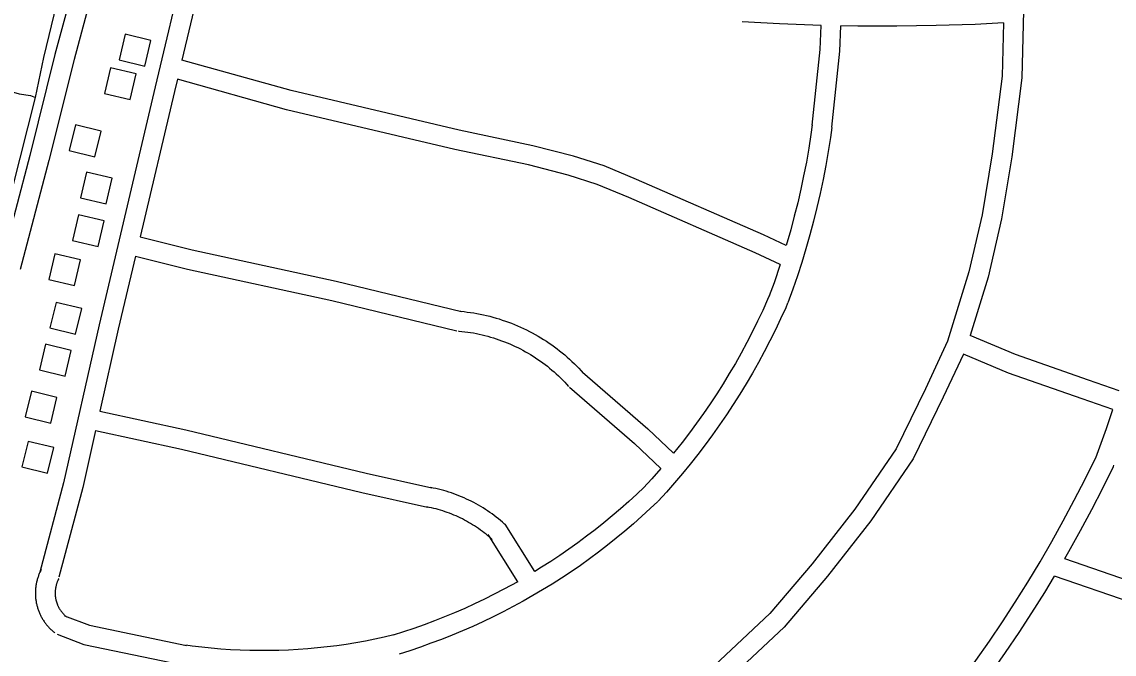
# Model space of a CAD drawing. Extents: x 3540316 to 3578335, y 553172 to 578787.
# Drawn here: x 3546942 to 3548599, y 573840 to 574799 of the extents above; entities that cross this region are included whole.
import ezdxf

# ---------------------------------------------------------------- set-up
doc = ezdxf.new("R2010")
doc.units = 0
for name, color, linetype in [('V-BLDG-OTLN', 7, 'Continuous'), ('V-ROAD-CNTR', 7, 'Continuous'), ('V-TOPO-SHOR', 7, 'Continuous')]:
    doc.layers.add(name, color=color, linetype=linetype)

msp = doc.modelspace()

# ---------------------------------------------------------------- linework, layer by layer
at = {"layer": 'V-BLDG-OTLN'}
for points in [[(3547099, 574780.2), (3547089.6, 574741.3), (3547128.5, 574731.9), (3547137.9, 574770.8)], [(3547076.8, 574729.4), (3547067.4, 574690.5), (3547106.3, 574681.1), (3547115.7, 574719.9)], [(3547023.4, 574642.7), (3547014, 574603.8), (3547052.8, 574594.4), (3547062.3, 574633.3)], [(3547040.5, 574571.1), (3547031.1, 574532.2), (3547070, 574522.8), (3547079.4, 574561.7)], [(3547028.2, 574506.3), (3547018.8, 574467.4), (3547057.7, 574458), (3547067.1, 574496.9)], [(3546992.4, 574447.2), (3546983, 574408.3), (3547021.8, 574398.9), (3547031.3, 574437.8)], [(3546994.1, 574373.4), (3546984.7, 574334.5), (3547023.6, 574325.1), (3547033, 574364)], [(3546978.3, 574309.9), (3546968.9, 574271), (3547007.8, 574261.6), (3547017.2, 574300.5)], [(3546956.6, 574238.5), (3546947.2, 574199.7), (3546986, 574190.2), (3546995.4, 574229.1)], [(3546951.7, 574162.5), (3546942.3, 574123.6), (3546981.2, 574114.2), (3546990.6, 574153)]]:
    msp.add_lwpolyline(points, close=True, dxfattribs=at)
at = {"layer": 'V-ROAD-CNTR'}
for points in [[(3547200.5, 575611.4), (3547171.6, 575490.7), (3547121.6, 575276), (3547102.5, 575187.6), (3547093.5, 575148.1), (3547058.5, 575023.5), (3547047.8, 574984.4), (3547037.8, 574936.7), (3547031.4, 574896.3), (3547023.9, 574866.7), (3546992.2, 574749.4), (3546954.2, 574596.2), (3546910.6, 574430.5)], [(3547229.7, 575604.4), (3547200.8, 575483.8), (3547150.9, 575269.4), (3547131.8, 575181.1), (3547122.6, 575140.6), (3547087.4, 575015.5), (3547077, 574977.4), (3547067.3, 574931.3), (3547060.8, 574890.2), (3547052.9, 574859.1), (3547021.3, 574741.9), (3546983.3, 574588.8), (3546939.8, 574423.4)], [(3547345.2, 575538.5), (3547319.5, 575429.4), (3547234.3, 575079), (3547144.6, 574700.2), (3547059.3, 574339.5), (3547005.5, 574099.8), (3546969.4, 573963.9)], [(3548406.5, 575363.8), (3548423, 575291.2), (3548439.8, 575194.3), (3548452.8, 575091.3), (3548459.9, 574965.1), (3548462.2, 574836.5), (3548459, 574714.1), (3548443.7, 574594.4), (3548428.4, 574500.3), (3548407.8, 574411.7), (3548380.5, 574323)], [(3547239.9, 574972.4), (3547185.1, 574741)], [(3548431.2, 574797.4), (3548429.1, 574716.4), (3548414, 574598.7), (3548398.9, 574506.1), (3548378.8, 574419.5), (3548346.5, 574314.3), (3548312.7, 574242.4), (3548268.4, 574151.1), (3548205.9, 574059.8), (3548140.8, 573976.9), (3548076.7, 573901.1), (3547959.5, 573791.3), (3547820.5, 573707.6), (3547652.5, 573628.4), (3547536.5, 573599.7), (3547433.2, 573575.5), (3547345.3, 573568.5)], [(3548154.7, 574793.5), (3548091.6, 574796), (3548035, 574799)], [(3548431.2, 574797.4), (3548388.1, 574795.1), (3548328.9, 574793.3), (3548269.7, 574792.5), (3548210.1, 574792.4), (3548184.7, 574793)], [(3548141.1, 574642.3), (3548153.2, 574756.9), (3548154.7, 574793.5)], [(3548171, 574639.1), (3548183.1, 574754.7), (3548184.7, 574793)], [(3548101.8, 574459.7), (3548067.2, 574476), (3547874.8, 574560), (3547825.5, 574580.3), (3547779.1, 574595.2), (3547717.5, 574611), (3547605.5, 574634.6), (3547350.9, 574694.7), (3547185.1, 574741)], [(3547178.2, 574711.8), (3547173.8, 574693.2), (3547121.6, 574472.8)], [(3548092.7, 574430.8), (3548054.8, 574448.6), (3547863.1, 574532.4), (3547815.1, 574552.1), (3547770.8, 574566.4), (3547710.7, 574581.8), (3547598.9, 574605.4), (3547343.5, 574665.7), (3547178.2, 574711.8)], [(3548141.2, 574642.7), (3548139.1, 574627.9), (3548135.8, 574607.1), (3548132.2, 574586.3), (3548128.1, 574565.5), (3548123.8, 574545), (3548119.1, 574524.5), (3548113.9, 574504), (3548108.6, 574483.6), (3548101.8, 574459.7)], [(3548170.9, 574638.6), (3548168.8, 574623.4), (3548165.3, 574602.1), (3548161.7, 574580.9), (3548157.5, 574559.6), (3548153.1, 574538.5), (3548148.3, 574517.4), (3548143, 574496.4), (3548137.5, 574475.7), (3548131.6, 574454.8), (3548125.2, 574434.1), (3548118.6, 574413.6), (3548111.6, 574393.2), (3548104.2, 574372.9)], [(3547121.6, 574472.8), (3547200.3, 574452.9), (3547419, 574405.6), (3547609.1, 574359.5)], [(3547114.7, 574443.6), (3547088.5, 574332.8), (3547060.6, 574208.3)], [(3547114.7, 574443.6), (3547193.5, 574423.7), (3547412.3, 574376.4), (3547602, 574330.4)], [(3548092.7, 574430.8), (3548083.3, 574403.2), (3548076, 574383.3)], [(3548076.4, 574384.1), (3548073.5, 574377.5), (3548066, 574360.9), (3548058.2, 574344.7), (3548050.2, 574328.4), (3548041.9, 574312.5), (3548033.3, 574296.5), (3548024.5, 574280.8), (3548015.3, 574265.2), (3548005.9, 574249.9), (3547996.2, 574234.6), (3547986.2, 574219.5), (3547976.1, 574204.6), (3547965.7, 574189.9), (3547954.8, 574175.3), (3547943.9, 574161), (3547930.9, 574144.6)], [(3548103.8, 574372.1), (3548100.9, 574365.3), (3548093.2, 574348.3), (3548085.2, 574331.6), (3548076.9, 574314.8), (3548068.4, 574298.4), (3548059.6, 574282.1), (3548050.5, 574265.9), (3548041, 574249.8), (3548031.3, 574234), (3548021.4, 574218.3), (3548011.1, 574202.7), (3548000.7, 574187.4), (3547989.9, 574172.2), (3547978.8, 574157.3), (3547967.6, 574142.6), (3547956.1, 574128), (3547944.2, 574113.6), (3547932.2, 574099.5), (3547920, 574085.5), (3547907.4, 574071.9)], [(3547606.8, 574359.9), (3547608.1, 574359.8), (3547613, 574359.3), (3547617.9, 574358.7), (3547622.8, 574358), (3547627.7, 574357.3), (3547632.6, 574356.4), (3547637.5, 574355.5), (3547642.3, 574354.5), (3547647.2, 574353.4), (3547652, 574352.2), (3547656.7, 574350.9), (3547661.5, 574349.6), (3547666.3, 574348.2), (3547671, 574346.6), (3547675.7, 574345.1), (3547680.4, 574343.4), (3547685, 574341.6), (3547689.6, 574339.8), (3547694.2, 574337.9), (3547698.7, 574335.9), (3547703.2, 574333.8), (3547707.7, 574331.6), (3547712.1, 574329.4), (3547716.5, 574327.1), (3547720.8, 574324.7), (3547725.2, 574322.2), (3547729.4, 574319.7), (3547733.7, 574317.1), (3547737.8, 574314.4), (3547741.9, 574311.7), (3547746, 574308.8), (3547750.1, 574305.9), (3547754, 574302.9), (3547757.9, 574299.9), (3547761.8, 574296.8), (3547765.6, 574293.7), (3547769.4, 574290.4), (3547773.1, 574287.1), (3547776.7, 574283.8), (3547780.3, 574280.3), (3547783.8, 574276.8), (3547787.2, 574273.3), (3547790.6, 574269.6), (3547793.9, 574266)], [(3547604.4, 574330), (3547605.3, 574329.9), (3547609.7, 574329.4), (3547614.1, 574328.9), (3547618.5, 574328.3), (3547622.9, 574327.7), (3547627.2, 574326.9), (3547631.6, 574326.1), (3547636, 574325.2), (3547640.3, 574324.2), (3547644.5, 574323.1), (3547648.9, 574322), (3547653.1, 574320.8), (3547657.4, 574319.5), (3547661.6, 574318.2), (3547665.8, 574316.7), (3547670, 574315.2), (3547674.1, 574313.7), (3547678.2, 574312), (3547682.3, 574310.3), (3547686.4, 574308.5), (3547690.4, 574306.6), (3547694.4, 574304.7), (3547698.4, 574302.7), (3547702.3, 574300.7), (3547706.2, 574298.5), (3547710, 574296.3), (3547713.8, 574294.1), (3547717.6, 574291.7), (3547721.3, 574289.3), (3547725.1, 574286.8), (3547728.7, 574284.3), (3547732.3, 574281.8), (3547735.8, 574279.1), (3547739.3, 574276.4), (3547742.8, 574273.6), (3547746.2, 574270.7), (3547749.5, 574267.9), (3547752.9, 574264.9), (3547756.1, 574261.9), (3547759.3, 574258.8), (3547762.5, 574255.7), (3547765.6, 574252.5), (3547768.6, 574249.3), (3547771.6, 574245.9)], [(3548606.5, 574239.2), (3548560.4, 574255.2), (3548449.6, 574294.2), (3548380.5, 574323)], [(3548370.4, 574294.7), (3548339.8, 574229.5), (3548294.4, 574136), (3548230.1, 574042), (3548164.1, 573958), (3548098.5, 573880.4), (3547977.6, 573767.3), (3547834.7, 573681.1), (3547661.4, 573599.4)], [(3548597.1, 574210.7), (3548550.5, 574226.9), (3548438.9, 574266.1), (3548370.4, 574294.7)], [(3547792.6, 574267.3), (3547891.9, 574181.6), (3547930.9, 574144.6)], [(3547773, 574244.6), (3547871.7, 574159.4), (3547911.6, 574121.5)], [(3547060.6, 574208.3), (3547191, 574180), (3547464.6, 574114.3), (3547564.1, 574092.1)], [(3548571.2, 574137.5), (3548587.4, 574182), (3548597.1, 574210.7)], [(3547054, 574179.1), (3547034.6, 574092.6), (3546998.4, 573956.2)], [(3547054, 574179.1), (3547184.3, 574150.8), (3547457.8, 574085.1), (3547557.5, 574062.8)], [(3548324.5, 573744.5), (3548346.7, 573772.7), (3548368.1, 573801.1), (3548389.1, 573830), (3548409.8, 573859.3), (3548429.7, 573888.8), (3548449.1, 573918.7), (3548468.3, 573949), (3548486.7, 573979.5), (3548504.5, 574010.4), (3548521.9, 574041.7), (3548538.6, 574073.2), (3548555, 574104.9), (3548570.6, 574136.8), (3548571.3, 574138.2)], [(3547911.6, 574121.5), (3547897.6, 574105.6), (3547885.3, 574092.2)], [(3548524.2, 573984.6), (3548530.6, 573995.6), (3548548.3, 574027.4), (3548565.2, 574059.2), (3548581.8, 574091.4), (3548597.9, 574124.3), (3548598.8, 574126.5)], [(3547675.6, 574036), (3547674.5, 574037), (3547671.4, 574039.7), (3547668.4, 574042.3), (3547665.2, 574044.9), (3547661.9, 574047.5), (3547658.7, 574050), (3547655.4, 574052.4), (3547652.1, 574054.8), (3547648.7, 574057.1), (3547645.3, 574059.3), (3547641.8, 574061.5), (3547638.3, 574063.6), (3547634.8, 574065.7), (3547631.2, 574067.7), (3547627.6, 574069.6), (3547623.9, 574071.5), (3547620.3, 574073.3), (3547616.6, 574075), (3547612.9, 574076.7), (3547609.1, 574078.4), (3547605.3, 574079.9), (3547601.5, 574081.4), (3547597.7, 574082.8), (3547593.8, 574084.2), (3547589.9, 574085.5), (3547586, 574086.7), (3547582.1, 574087.8), (3547578.1, 574088.9), (3547574.2, 574089.9), (3547570.2, 574090.8), (3547566.2, 574091.7), (3547562.3, 574092.5)], [(3547886, 574092.9), (3547874.9, 574082.3), (3547862.7, 574071.1), (3547850.3, 574060.1), (3547837.7, 574049.4), (3547824.9, 574038.8), (3547812.1, 574028.5), (3547798.9, 574018.4), (3547785.6, 574008.5), (3547772.1, 573998.8), (3547758.5, 573989.5), (3547744.7, 573980.3), (3547730.7, 573971.4), (3547720.1, 573964.9)], [(3547906.7, 574071.2), (3547895.4, 574060.4), (3547882.8, 574048.9), (3547870, 574037.4), (3547857, 574026.4), (3547843.9, 574015.5), (3547830.5, 574004.8), (3547816.9, 573994.4), (3547803.3, 573984.3), (3547789.4, 573974.3), (3547775.3, 573964.6), (3547761, 573955.1), (3547746.6, 573946), (3547732.1, 573937.1), (3547717.5, 573928.4), (3547702.5, 573919.9), (3547687.5, 573911.8), (3547672.4, 573903.9), (3547657.1, 573896.2), (3547641.7, 573888.8), (3547626.2, 573881.7), (3547610.4, 573874.9), (3547594.8, 573868.4), (3547578.9, 573862), (3547562.8, 573856.1), (3547546.8, 573850.3), (3547530.6, 573844.9), (3547514.3, 573839.8)], [(3547655.5, 574013.7), (3547654.6, 574014.6), (3547651.9, 574017), (3547649.1, 574019.3), (3547646.4, 574021.6), (3547643.6, 574023.8), (3547640.8, 574025.9), (3547637.9, 574028), (3547634.9, 574030.1), (3547632, 574032.1), (3547629, 574034.1), (3547626, 574036), (3547623, 574037.8), (3547619.9, 574039.6), (3547616.8, 574041.4), (3547613.6, 574043.1), (3547610.5, 574044.7), (3547607.3, 574046.3), (3547604, 574047.8), (3547600.8, 574049.3), (3547597.5, 574050.7), (3547594.2, 574052), (3547590.9, 574053.3), (3547587.5, 574054.6), (3547584.1, 574055.8), (3547580.8, 574056.9), (3547577.4, 574057.9), (3547573.9, 574058.9), (3547570.5, 574059.9), (3547567, 574060.7), (3547563.5, 574061.6), (3547560.1, 574062.3), (3547556.5, 574063)], [(3547720.1, 573964.9), (3547675.3, 574036.9)], [(3547694.3, 573949.5), (3547649.8, 574021.1)], [(3548349.5, 573726.7), (3548369.8, 573711.6), (3548415.2, 573690.1), (3548469.3, 573668.7), (3548584.6, 573640.9), (3548721.4, 573604.8), (3548813.3, 573581.1), (3548841.1, 573576.8), (3548864.7, 573581.1), (3548879.9, 573604.1), (3548910.4, 573656.2), (3548945.9, 573721.8), (3548969.5, 573798.5), (3548974.6, 573819.2), (3548962.5, 573843.7), (3548944.5, 573859.6), (3548920.2, 573867.9), (3548881.9, 573876.6), (3548775.2, 573904.2), (3548635.5, 573946), (3548524.4, 573984.5)], [(3546971.7, 573968.2), (3546971.4, 573967.8), (3546970.9, 573966.7), (3546970.3, 573965.5), (3546969.7, 573964.2), (3546969.1, 573963), (3546968.6, 573961.8), (3546968.1, 573960.6), (3546967.6, 573959.3), (3546967.2, 573958.1), (3546966.7, 573956.8), (3546966.3, 573955.6), (3546965.9, 573954.3), (3546965.5, 573953), (3546965.2, 573951.7), (3546964.9, 573950.5), (3546964.6, 573949.1), (3546964.3, 573947.8), (3546964, 573946.6), (3546963.8, 573945.2), (3546963.6, 573943.9), (3546963.4, 573942.6), (3546963.2, 573941.3), (3546963.1, 573940), (3546962.9, 573938.6), (3546962.8, 573937.3), (3546962.8, 573936), (3546962.7, 573934.6), (3546962.7, 573933.3), (3546962.7, 573932), (3546962.7, 573930.6), (3546962.7, 573929.3), (3546962.8, 573928), (3546962.9, 573926.7), (3546963, 573925.4), (3546963.1, 573924), (3546963.3, 573922.7), (3546963.4, 573921.4), (3546963.7, 573920), (3546963.9, 573918.8), (3546964.1, 573917.5), (3546964.4, 573916.2), (3546964.7, 573914.9), (3546965, 573913.5), (3546965.3, 573912.3), (3546965.7, 573911), (3546966.1, 573909.7), (3546966.5, 573908.4), (3546966.9, 573907.2), (3546967.4, 573905.9), (3546967.8, 573904.7), (3546968.3, 573903.4), (3546968.8, 573902.3), (3546969.4, 573901), (3546969.9, 573899.8), (3546970.5, 573898.6), (3546971.1, 573897.4), (3546971.7, 573896.2), (3546972.4, 573895.1), (3546973, 573893.9), (3546973.7, 573892.8), (3546974.4, 573891.6), (3546975.1, 573890.5), (3546975.9, 573889.4), (3546976.6, 573888.3), (3546977.4, 573887.2), (3546978.2, 573886.2), (3546979, 573885.1), (3546979.8, 573884.1), (3546980.7, 573883), (3546981.6, 573882), (3546982.4, 573881.1), (3546983.3, 573880.1), (3546984.2, 573879.1), (3546985.2, 573878.2), (3546986.2, 573877.2), (3546987.1, 573876.4), (3546988.1, 573875.4), (3546989.1, 573874.5), (3546990.1, 573873.7), (3546991.1, 573872.9), (3546992.1, 573872.1)], [(3546998.1, 573954.1), (3546998, 573953.9), (3546997.6, 573953.1), (3546997.3, 573952.4), (3546996.9, 573951.7), (3546996.6, 573950.9), (3546996.3, 573950.2), (3546996, 573949.4), (3546995.7, 573948.7), (3546995.4, 573947.9), (3546995.1, 573947.2), (3546994.9, 573946.4), (3546994.6, 573945.6), (3546994.4, 573944.9), (3546994.2, 573944.1), (3546994, 573943.3), (3546993.8, 573942.5), (3546993.6, 573941.7), (3546993.5, 573940.9), (3546993.3, 573940.1), (3546993.2, 573939.4), (3546993.1, 573938.5), (3546993, 573937.7), (3546992.9, 573936.9), (3546992.8, 573936.2), (3546992.8, 573935.3), (3546992.7, 573934.5), (3546992.7, 573933.8), (3546992.7, 573932.9), (3546992.7, 573932.1), (3546992.7, 573931.3), (3546992.7, 573930.5), (3546992.7, 573929.7), (3546992.8, 573928.9), (3546992.9, 573928.1), (3546992.9, 573927.3), (3546993, 573926.5), (3546993.1, 573925.7), (3546993.3, 573924.9), (3546993.4, 573924.1), (3546993.6, 573923.3), (3546993.7, 573922.5), (3546993.9, 573921.7), (3546994.1, 573921), (3546994.3, 573920.2), (3546994.5, 573919.3), (3546994.7, 573918.6), (3546995, 573917.9), (3546995.3, 573917), (3546995.5, 573916.3), (3546995.8, 573915.6), (3546996.1, 573914.8), (3546996.4, 573914), (3546996.7, 573913.3), (3546997.1, 573912.6), (3546997.4, 573911.9), (3546997.8, 573911.1), (3546998.2, 573910.4), (3546998.5, 573909.7), (3546999, 573909), (3546999.4, 573908.3), (3546999.8, 573907.6), (3547000.2, 573906.9), (3547000.7, 573906.3), (3547001.1, 573905.6), (3547001.6, 573905), (3547002.1, 573904.3), (3547002.6, 573903.7), (3547003.1, 573903), (3547003.6, 573902.4), (3547004.1, 573901.8), (3547004.7, 573901.2), (3547005.2, 573900.6), (3547005.8, 573900), (3547006.3, 573899.5), (3547006.9, 573898.9), (3547007.5, 573898.3), (3547008.1, 573897.8), (3547008.7, 573897.3), (3547009.3, 573896.7), (3547009.9, 573896.2), (3547010.6, 573895.7)], [(3548367.7, 573750.6), (3548385.3, 573737.5), (3548427.1, 573717.6), (3548478.4, 573697.4), (3548592, 573670), (3548728.9, 573633.8), (3548819.3, 573610.5), (3548840.7, 573607.2), (3548846.8, 573608.3), (3548854.4, 573619.9), (3548884.2, 573670.9), (3548918.1, 573733.5), (3548940.6, 573806.5), (3548942.8, 573815.8), (3548938.2, 573825.1), (3548929.1, 573833.2), (3548912.1, 573839), (3548874.8, 573847.5), (3548767.2, 573875.3), (3548626.3, 573917.4), (3548508.8, 573958.2)], [(3548367.7, 573750.6), (3548392.2, 573783.3), (3548413.4, 573812.5), (3548434.5, 573842.2), (3548454.8, 573872.3), (3548474.4, 573902.5), (3548493.8, 573933.2), (3548508.8, 573958.2)], [(3547694.3, 573949.5), (3547673.4, 573938.3), (3547658.8, 573930.6), (3547643.9, 573923.1), (3547629, 573916), (3547614, 573909.1), (3547598.7, 573902.5), (3547583.5, 573896.1), (3547568.1, 573890), (3547552.5, 573884.3), (3547536.9, 573878.7), (3547521.3, 573873.4), (3547505.4, 573868.4)], [(3547006.8, 573897.9), (3547044.6, 573883.4), (3547191.7, 573853)], [(3546996, 573869.9), (3547036.1, 573854.5), (3547185.6, 573823.6)], [(3547506.4, 573868.7), (3547492, 573865.3), (3547477.7, 573862.2), (3547463.3, 573859.4), (3547448.8, 573856.8), (3547434.3, 573854.5), (3547419.8, 573852.4), (3547405.2, 573850.5), (3547390.7, 573849), (3547376.1, 573847.7), (3547361.4, 573846.6), (3547346.8, 573845.9), (3547332.1, 573845.2), (3547317.4, 573845), (3547302.8, 573845), (3547288.1, 573845.2), (3547273.5, 573845.6), (3547258.8, 573846.4), (3547244.2, 573847.3), (3547229.5, 573848.6), (3547215, 573850.1), (3547200.3, 573851.8), (3547190.7, 573853.2)]]:
    msp.add_lwpolyline(points, dxfattribs=at)
at = {"layer": 'V-TOPO-SHOR'}
for points in [[(3546928.2, 574546.1), (3546962.7, 574684.1), (3546975.4, 574744.8), (3547019, 574924.8), (3547040.8, 575010.3), (3547069.6, 575121.3), (3547084.5, 575191.7), (3547085.7, 575200.4), (3547087.3, 575211.7), (3547095, 575236.5), (3547103.4, 575262), (3547110.5, 575289.6), (3547124.6, 575357.2), (3547141.4, 575414.5), (3547175.2, 575557.9), (3547183.7, 575601.4), (3547195.3, 575638.4)], [(3546765.1, 574734.9), (3546803.1, 574724.4), (3546869.4, 574708.1), (3546906.8, 574699), (3546937.9, 574689.8), (3546955.1, 574687), (3546962.7, 574684.1)]]:
    msp.add_lwpolyline(points, dxfattribs=at)

doc.saveas('drawing.dxf')
